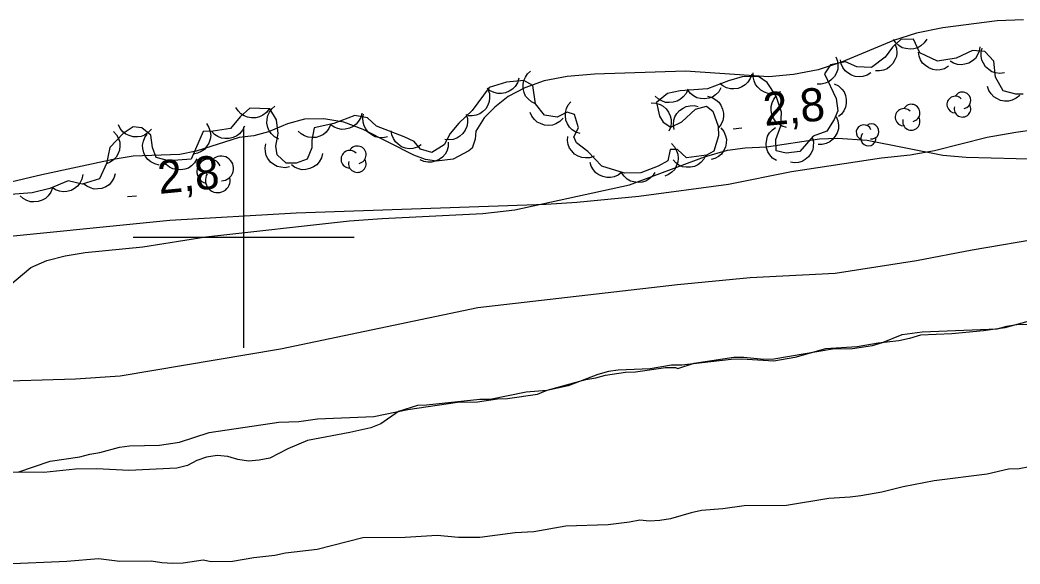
# Model space of a CAD drawing. Extents: x 336540 to 340074, y 5572036 to 5573747.
# Drawn here: x 337179.8 to 337270.2, y 5572370.4 to 5572419.7 of the extents above; entities that cross this region are included whole.
import ezdxf

# ---------------------------------------------------------------- set-up
doc = ezdxf.new("R2010")
doc.units = 0
for name, color, linetype in [('Niveau 2', 7, 'Continuous'), ('Niveau 22', 7, 'Continuous'), ('Niveau 3', 7, 'Continuous'), ('Niveau 4', 7, 'Continuous'), ('Niveau 44', 7, 'Continuous'), ('Niveau 61', 7, 'Continuous')]:
    doc.layers.add(name, color=color, linetype=linetype)

msp = doc.modelspace()

# ---------------------------------------------------------------- linework, layer by layer
at = {"layer": 'Niveau 2'}
for points in [[(337270.55, 5572419.67), (337268.17, 5572419.59), (337263.26, 5572418.95), (337260.87, 5572418.47), (337258.78, 5572417.82), (337254.08, 5572415.85), (337251.97, 5572415.17), (337249.75, 5572414.73), (337247.5, 5572414.54), (337239.96, 5572415.04), (337231.75, 5572414.76), (337229.26, 5572414.56), (337227.17, 5572414.16), (337225.43, 5572413.54), (337223.94, 5572412.73), (337222.72, 5572411.79), (337221.75, 5572410.81), (337221, 5572409.61), (337220.93, 5572408.87), (337220.66, 5572408.08), (337220.38, 5572407.83), (337218.95, 5572407.08), (337217.43, 5572406.89), (337216.44, 5572407.05)], [(337216.44, 5572407.05), (337215.4, 5572407.44), (337210.8, 5572409.76), (337209.07, 5572410.42), (337207.26, 5572410.72), (337205.49, 5572410.69), (337203.95, 5572410.27), (337202.26, 5572409.55), (337200.93, 5572409.19), (337199.6, 5572409.03), (337195.69, 5572407.8), (337194.23, 5572407.51), (337190, 5572407.34), (337188.19, 5572407.04), (337181.73, 5572405.66), (337178.42, 5572404.86)], [(337178.86, 5572395.68), (337180.73, 5572397.26), (337182.19, 5572397.9), (337183.84, 5572398.32), (337185.67, 5572398.64), (337190.89, 5572399.14), (337196.57, 5572400.03), (337209.57, 5572401.48), (337212.54, 5572401.71), (337221.63, 5572402.15), (337224.53, 5572402.5), (337234.91, 5572404.75), (337241.7, 5572407.28), (337243.76, 5572407.88), (337245.38, 5572408.09), (337247.31, 5572408.18), (337252.08, 5572408.9), (337253.73, 5572408.96), (337256.41, 5572408.78), (337263.25, 5572407.42), (337265.36, 5572407.26), (337272.15, 5572407.07)], [(337272.64, 5572399.98), (337265.89, 5572398.85), (337260.88, 5572397.88), (337253.5, 5572396.71), (337245.82, 5572396.34), (337239.24, 5572395.7), (337221.18, 5572393.61), (337203.34, 5572389.87), (337188.82, 5572387.42), (337184.79, 5572387.16), (337176.69, 5572386.91)], [(337271.61, 5572392.56), (337268.85, 5572391.82), (337266.94, 5572391.55), (337264.06, 5572391.26), (337261.24, 5572391.14), (337260.23, 5572390.83), (337259.27, 5572390.64), (337257.41, 5572390.43), (337255.49, 5572390.1), (337252.62, 5572389.92), (337249.86, 5572389.13), (337247.95, 5572388.8), (337245.06, 5572388.96), (337244.1, 5572388.94), (337239.65, 5572388.44), (337238.69, 5572388.42), (337236.77, 5572388.09), (337233.89, 5572387.97), (337232.99, 5572387.84), (337232.04, 5572387.59), (337229.35, 5572386.57), (337227.43, 5572386.13), (337225.57, 5572385.97), (337222.31, 5572385.33), (337221.35, 5572385.31), (337216.55, 5572384.81), (337215.71, 5572384.79), (337214.02, 5572384.24), (337212.41, 5572383.13)], [(337212.41, 5572383.13), (337211.51, 5572382.77), (337209.6, 5572382.33), (337205.77, 5572381.62), (337203.98, 5572380.85), (337202.36, 5572380.02), (337201.4, 5572379.83), (337200.45, 5572379.75), (337199.48, 5572379.9), (337198.57, 5572380.16), (337197.61, 5572380.25), (337196.65, 5572380.11), (337195.75, 5572379.81), (337194.91, 5572379.34), (337193.96, 5572379.09), (337189.61, 5572378.88), (337186.73, 5572379.04), (337184.8, 5572379), (337181.93, 5572378.71), (337179.04, 5572378.75)], [(337271.1, 5572379.22), (337270.14, 5572379.03), (337269.18, 5572379.01), (337267.27, 5572378.57), (337262.47, 5572377.95), (337259.66, 5572377.43), (337257.74, 5572376.93), (337255.83, 5572376.61), (337254.87, 5572376.47), (337252.95, 5572376.37), (337249.12, 5572375.72), (337245.27, 5572375.69), (337243.35, 5572375.42), (337241.43, 5572375.26), (337240.47, 5572375.07), (337238.62, 5572374.52), (337237.66, 5572374.38), (337236.7, 5572374.31), (337235.85, 5572374.4), (337234.89, 5572374.21), (337232.97, 5572373.99), (337229.13, 5572373.85), (337226.26, 5572373.33), (337224.56, 5572373.24), (337221.35, 5572372.82), (337219.42, 5572372.84), (337217.5, 5572373.02), (337214.61, 5572372.84), (337210.77, 5572372.81), (337206.66, 5572371.75), (337203.79, 5572371.41), (337202.83, 5572371.21), (337200.91, 5572371), (337198.99, 5572370.67), (337197.07, 5572370.63), (337196.33, 5572370.78), (337194.53, 5572370.52), (337193.57, 5572370.49), (337192.6, 5572370.53), (337191.64, 5572370.68), (337188.81, 5572370.67), (337186.88, 5572370.91), (337184, 5572370.67), (337178.41, 5572370.43)]]:
    msp.add_lwpolyline(points, dxfattribs=at)
at = {"layer": 'Niveau 22'}
msp.add_lwpolyline([(337275.02, 5572410.21), (337269.84, 5572409.49), (337267.27, 5572409.03), (337262.51, 5572407.82), (337260.29, 5572407.44), (337257.71, 5572407.16), (337249.57, 5572405.94), (337243.85, 5572404.79), (337235.76, 5572403.68), (337230.13, 5572403.14), (337227.37, 5572402.96), (337204.74, 5572402.18), (337193.31, 5572401.51), (337175.54, 5572399.73), (337170.43, 5572399.01), (337156.29, 5572396.41), (337153.57, 5572396.1), (337151.34, 5572395.69)], dxfattribs=at)
at = {"layer": 'Niveau 3'}
for p, q in [((337244.27, 5572409.83), (337245.07, 5572409.91)), ((337189.49, 5572403.68), (337190.29, 5572403.76))]:
    msp.add_line(p, q, dxfattribs=at)
at = {"layer": 'Niveau 4'}
for points in [[(337186.98, 5572380.51), (337188.78, 5572381), (337189.68, 5572381.14), (337192.39, 5572381.2), (337194.2, 5572381.47), (337196.89, 5572382.32), (337203.18, 5572383.27), (337204.98, 5572383.32), (337206.67, 5572383.58), (337211.78, 5572383.79), (337214.84, 5572384.4), (337219.35, 5572385.07), (337221.15, 5572385.11), (337222.96, 5572385.38), (337223.86, 5572385.4), (337226.57, 5572385.8), (337227.46, 5572386.16), (337230.94, 5572387.14), (337231.85, 5572387.28), (337232.74, 5572387.52), (337234.55, 5572387.79), (337235.45, 5572387.81), (337238.16, 5572388.21), (337239.06, 5572388.23), (337239.29, 5572388.12), (337240.75, 5572388.61), (337244.35, 5572389.14), (337245.26, 5572389.16), (337247.07, 5572388.98), (337247.97, 5572389), (337253.27, 5572389.91), (337255.07, 5572389.95), (337256.88, 5572390.22), (337257.78, 5572390.47), (337259.57, 5572391.19), (337261.37, 5572391.45), (337268.15, 5572391.72), (337269.05, 5572391.97), (337269.95, 5572392.1), (337274.47, 5572392.2)], [(337179.58, 5572378.74), (337182.48, 5572379.73), (337185.18, 5572380.13), (337186.08, 5572380.38), (337186.98, 5572380.51)]]:
    msp.add_lwpolyline(points, dxfattribs=at)
at = {"layer": 'Niveau 44'}
for points in [[(337270.52, 5572412.96), (337269.85, 5572412.95), (337268.71, 5572413.26), (337268.01, 5572414.48), (337267.86, 5572415.95), (337267.05, 5572416.83), (337265.92, 5572416.92), (337264.47, 5572416.21), (337262.78, 5572415.94), (337261.18, 5572416.7), (337260.59, 5572417.92), (337259.46, 5572417.9), (337258.69, 5572417.2)], [(337261.8, 5572417.94), (337261.57, 5572417.59), (337261.26, 5572417.33), (337260.98, 5572417.15), (337260.64, 5572417.06), (337260.28, 5572417.02), (337259.9, 5572417.08), (337259.58, 5572417.16), (337259.28, 5572417.35), (337259.01, 5572417.59), (337258.8, 5572417.89)], [(337258.69, 5572417.2), (337258.03, 5572416.29), (337256.81, 5572415.36), (337255.46, 5572415.44), (337254.43, 5572415.87), (337253.08, 5572415.61), (337252.53, 5572414.81), (337253.6, 5572412.57), (337253.74, 5572411.45), (337253.42, 5572410.65), (337252.76, 5572409.62), (337251.53, 5572409.14), (337250.32, 5572407.76), (337249.08, 5572407.62), (337248.18, 5572407.82), (337248.15, 5572408.84), (337248.58, 5572410.09), (337248.66, 5572411.33), (337248.18, 5572412.79), (337247.36, 5572414.01), (337246.56, 5572414.56), (337245.09, 5572414.52), (337243.86, 5572414.16), (337241.96, 5572413.44), (337239.48, 5572413.27), (337238.35, 5572413.02), (337237.36, 5572412.2), (337237.61, 5572410.97), (337237.96, 5572410.41), (337238.65, 5572409.98), (337239.65, 5572410.45), (337240.87, 5572411.61), (337241.88, 5572411.86), (337242.45, 5572411.42), (337242.93, 5572410.07), (337242.95, 5572409.17), (337242.53, 5572407.81), (337241.86, 5572407.45), (337240.06, 5572407.19), (337239.26, 5572407.96), (337238.58, 5572407.94), (337238.38, 5572406.92), (337237.49, 5572406.45), (337235.92, 5572405.85), (337234.45, 5572405.82), (337232.41, 5572406.45), (337231.13, 5572407.77), (337230.1, 5572408.54), (337229.86, 5572409.1), (337230.3, 5572409.9), (337229.93, 5572411.13), (337229.25, 5572411.34), (337228.36, 5572410.87), (337227.22, 5572411.07), (337226.41, 5572412.07), (337226.15, 5572413.75), (337225.35, 5572414.19), (337223.77, 5572414.04), (337222.2, 5572413.55), (337220.67, 5572411.48), (337219.45, 5572410.33), (337218.68, 5572409.41), (337218.14, 5572408.38), (337217.03, 5572407.68), (337216.01, 5572407.99), (337215.43, 5572408.66), (337214.51, 5572409.09), (337212.01, 5572410.05), (337211.2, 5572410.82), (337210.07, 5572411.02), (337208.17, 5572410.3), (337206.37, 5572409.92), (337206.17, 5572408.78), (337206.18, 5572408.11), (337205.75, 5572407.08), (337204.75, 5572406.72), (337203.84, 5572406.7), (337203.04, 5572407.47), (337202.91, 5572408.26), (337203.11, 5572409.39), (337202.97, 5572410.63), (337202.38, 5572411.63), (337200.57, 5572411.7), (337199.69, 5572410.89), (337198.81, 5572409.86), (337197.23, 5572409.6), (337196.33, 5572409.58), (337195.26, 5572407.07), (337193.23, 5572406.91), (337192.09, 5572407.22), (337191.74, 5572408.12), (337191.6, 5572409.24), (337190.79, 5572409.9), (337190, 5572410), (337189.11, 5572409.41), (337187.9, 5572408.14), (337187.59, 5572406.67), (337186.95, 5572405.3), (337185.38, 5572404.81), (337184.13, 5572405.12), (337182.45, 5572404.41)], [(337258.91, 5572417.51), (337259.06, 5572417.12), (337259.08, 5572416.71), (337259.05, 5572416.38), (337258.92, 5572416.05), (337258.73, 5572415.74), (337258.46, 5572415.47), (337258.21, 5572415.26), (337257.88, 5572415.14), (337257.51, 5572415.07), (337257.15, 5572415.08)], [(337266.6, 5572417.25), (337266.54, 5572416.84), (337266.37, 5572416.47), (337266.19, 5572416.19), (337265.93, 5572415.96), (337265.61, 5572415.77), (337265.24, 5572415.66), (337264.92, 5572415.6), (337264.57, 5572415.65), (337264.22, 5572415.76), (337263.91, 5572415.93)], [(337268.83, 5572414.9), (337268.41, 5572414.84), (337268.01, 5572414.9), (337267.69, 5572414.99), (337267.4, 5572415.18), (337267.12, 5572415.43), (337266.92, 5572415.75), (337266.77, 5572416.04), (337266.71, 5572416.39), (337266.71, 5572416.76), (337266.8, 5572417.11)], [(337253.58, 5572416.34), (337253.73, 5572415.95), (337253.76, 5572415.54), (337253.75, 5572415.21), (337253.63, 5572414.88), (337253.45, 5572414.56), (337253.18, 5572414.29), (337252.93, 5572414.08), (337252.6, 5572413.94), (337252.24, 5572413.86), (337251.88, 5572413.87)], [(337256.74, 5572414.9), (337256.39, 5572414.67), (337256, 5572414.56), (337255.68, 5572414.51), (337255.33, 5572414.56), (337254.98, 5572414.67), (337254.65, 5572414.88), (337254.4, 5572415.08), (337254.2, 5572415.37), (337254.05, 5572415.71), (337253.98, 5572416.06)], [(337263.76, 5572415.48), (337263.4, 5572415.26), (337263, 5572415.17), (337262.68, 5572415.13), (337262.33, 5572415.2), (337261.98, 5572415.33), (337261.67, 5572415.55), (337261.42, 5572415.76), (337261.24, 5572416.06), (337261.1, 5572416.41), (337261.05, 5572416.76)], [(337224.9, 5572414.39), (337224.78, 5572413.99), (337224.55, 5572413.65), (337224.33, 5572413.4), (337224.03, 5572413.22), (337223.69, 5572413.08), (337223.31, 5572413.03), (337222.99, 5572413.02), (337222.65, 5572413.11), (337222.31, 5572413.27), (337222.03, 5572413.5)], [(337226.41, 5572412.09), (337226.03, 5572412.27), (337225.73, 5572412.54), (337225.51, 5572412.79), (337225.37, 5572413.12), (337225.29, 5572413.47), (337225.29, 5572413.86), (337225.33, 5572414.18), (337225.48, 5572414.5), (337225.68, 5572414.81), (337225.95, 5572415.05)], [(337245.96, 5572414.78), (337245.83, 5572414.38), (337245.6, 5572414.04), (337245.38, 5572413.8), (337245.08, 5572413.62), (337244.74, 5572413.48), (337244.35, 5572413.44), (337244.03, 5572413.43), (337243.69, 5572413.54), (337243.36, 5572413.7), (337243.08, 5572413.93)], [(337248.57, 5572413.18), (337248.18, 5572413.03), (337247.77, 5572412.99), (337247.44, 5572413.01), (337247.11, 5572413.13), (337246.79, 5572413.31), (337246.52, 5572413.58), (337246.31, 5572413.83), (337246.18, 5572414.16), (337246.09, 5572414.52), (337246.1, 5572414.88)], [(337222.1, 5572413.41), (337222.23, 5572413.02), (337222.25, 5572412.61), (337222.22, 5572412.28), (337222.09, 5572411.95), (337221.9, 5572411.64), (337221.62, 5572411.37), (337221.37, 5572411.17), (337221.04, 5572411.05), (337220.67, 5572410.98), (337220.31, 5572411)], [(337240.17, 5572413.42), (337240.02, 5572413.03), (337239.76, 5572412.72), (337239.53, 5572412.49), (337239.21, 5572412.33), (337238.86, 5572412.22), (337238.48, 5572412.2), (337238.15, 5572412.21), (337237.82, 5572412.34), (337237.5, 5572412.53), (337237.24, 5572412.77)], [(337243.18, 5572413.52), (337242.97, 5572413.16), (337242.67, 5572412.89), (337242.4, 5572412.69), (337242.07, 5572412.58), (337241.7, 5572412.52), (337241.32, 5572412.56), (337241, 5572412.63), (337240.7, 5572412.8), (337240.41, 5572413.03), (337240.19, 5572413.32)], [(337253.43, 5572413.9), (337253.81, 5572413.71), (337254.1, 5572413.42), (337254.31, 5572413.17), (337254.44, 5572412.84), (337254.51, 5572412.48), (337254.5, 5572412.1), (337254.45, 5572411.77), (337254.29, 5572411.46), (337254.08, 5572411.16), (337253.81, 5572410.92)], [(337270.2, 5572412.85), (337269.88, 5572412.58), (337269.51, 5572412.42), (337269.19, 5572412.33), (337268.84, 5572412.33), (337268.48, 5572412.39), (337268.13, 5572412.56), (337267.85, 5572412.72), (337267.62, 5572412.99), (337267.42, 5572413.3), (337267.3, 5572413.64)], [(337241.97, 5572412.77), (337242.38, 5572412.66), (337242.72, 5572412.45), (337242.98, 5572412.24), (337243.18, 5572411.95), (337243.33, 5572411.61), (337243.4, 5572411.24), (337243.42, 5572410.91), (337243.34, 5572410.57), (337243.19, 5572410.23), (337242.98, 5572409.94)], [(337249.12, 5572409.94), (337248.71, 5572410.06), (337248.37, 5572410.28), (337248.12, 5572410.49), (337247.93, 5572410.79), (337247.78, 5572411.13), (337247.73, 5572411.51), (337247.71, 5572411.83), (337247.8, 5572412.17), (337247.96, 5572412.51), (337248.18, 5572412.79)], [(337202.3, 5572411.63), (337202.05, 5572411.3), (337201.72, 5572411.05), (337201.44, 5572410.89), (337201.09, 5572410.82), (337200.72, 5572410.8), (337200.35, 5572410.88), (337200.04, 5572410.98), (337199.75, 5572411.18), (337199.49, 5572411.44), (337199.3, 5572411.75)], [(337203.17, 5572408.89), (337202.8, 5572409.08), (337202.51, 5572409.36), (337202.3, 5572409.63), (337202.18, 5572409.95), (337202.1, 5572410.32), (337202.13, 5572410.7), (337202.18, 5572411.02), (337202.34, 5572411.33), (337202.56, 5572411.63), (337202.83, 5572411.87)], [(337230.45, 5572409.39), (337230.05, 5572409.51), (337229.72, 5572409.74), (337229.47, 5572409.96), (337229.29, 5572410.26), (337229.15, 5572410.61), (337229.1, 5572410.99), (337229.1, 5572411.31), (337229.2, 5572411.65), (337229.36, 5572411.98), (337229.59, 5572412.26)], [(337236.87, 5572412.16), (337237.28, 5572412.15), (337237.67, 5572412.01), (337237.96, 5572411.87), (337238.22, 5572411.63), (337238.44, 5572411.33), (337238.59, 5572410.98), (337238.68, 5572410.66), (337238.67, 5572410.31), (337238.6, 5572409.95), (337238.46, 5572409.62)], [(337238.94, 5572409.77), (337238.87, 5572410.18), (337238.92, 5572410.59), (337239.01, 5572410.91), (337239.19, 5572411.21), (337239.44, 5572411.48), (337239.75, 5572411.7), (337240.04, 5572411.85), (337240.39, 5572411.91), (337240.76, 5572411.92), (337241.11, 5572411.84)], [(337210.69, 5572411.25), (337210.59, 5572410.85), (337210.39, 5572410.5), (337210.18, 5572410.24), (337209.9, 5572410.03), (337209.57, 5572409.87), (337209.19, 5572409.8), (337208.86, 5572409.77), (337208.52, 5572409.84), (337208.18, 5572409.98), (337207.88, 5572410.19)], [(337213.02, 5572409.09), (337212.61, 5572409), (337212.21, 5572409.03), (337211.89, 5572409.1), (337211.58, 5572409.27), (337211.29, 5572409.5), (337211.06, 5572409.81), (337210.89, 5572410.09), (337210.81, 5572410.43), (337210.79, 5572410.8), (337210.85, 5572411.16)], [(337220.14, 5572411.15), (337220.26, 5572410.75), (337220.25, 5572410.35), (337220.2, 5572410.02), (337220.05, 5572409.7), (337219.84, 5572409.4), (337219.55, 5572409.15), (337219.28, 5572408.97), (337218.94, 5572408.86), (337218.57, 5572408.82), (337218.21, 5572408.85)], [(337228.89, 5572410.78), (337228.6, 5572410.48), (337228.24, 5572410.28), (337227.93, 5572410.16), (337227.58, 5572410.13), (337227.22, 5572410.16), (337226.85, 5572410.29), (337226.56, 5572410.43), (337226.3, 5572410.67), (337226.08, 5572410.97), (337225.93, 5572411.3)], [(337253.6, 5572410.92), (337253.76, 5572410.54), (337253.81, 5572410.14), (337253.8, 5572409.81), (337253.69, 5572409.47), (337253.52, 5572409.14), (337253.26, 5572408.86), (337253.02, 5572408.64), (337252.7, 5572408.5), (337252.34, 5572408.41), (337251.98, 5572408.4)], [(337191.65, 5572409.79), (337191.37, 5572409.48), (337191.03, 5572409.26), (337190.73, 5572409.13), (337190.38, 5572409.08), (337190.01, 5572409.1), (337189.64, 5572409.21), (337189.34, 5572409.33), (337189.07, 5572409.56), (337188.84, 5572409.85), (337188.67, 5572410.17)], [(337196.64, 5572410.3), (337196.86, 5572409.95), (337196.97, 5572409.56), (337197.02, 5572409.23), (337196.97, 5572408.88), (337196.86, 5572408.53), (337196.65, 5572408.21), (337196.45, 5572407.95), (337196.15, 5572407.76), (337195.81, 5572407.61), (337195.46, 5572407.54)], [(337200.07, 5572410.07), (337199.9, 5572409.69), (337199.63, 5572409.38), (337199.38, 5572409.17), (337199.06, 5572409.02), (337198.7, 5572408.93), (337198.31, 5572408.94), (337197.99, 5572408.97), (337197.67, 5572409.11), (337197.36, 5572409.32), (337197.11, 5572409.58)], [(337207.87, 5572410.24), (337207.71, 5572409.85), (337207.46, 5572409.53), (337207.22, 5572409.31), (337206.9, 5572409.15), (337206.55, 5572409.04), (337206.16, 5572409.03), (337205.84, 5572409.05), (337205.51, 5572409.18), (337205.19, 5572409.37), (337204.93, 5572409.62)], [(337243.17, 5572409.9), (337243.44, 5572409.57), (337243.59, 5572409.19), (337243.67, 5572408.87), (337243.65, 5572408.52), (337243.58, 5572408.16), (337243.4, 5572407.82), (337243.23, 5572407.54), (337242.95, 5572407.32), (337242.63, 5572407.14), (337242.29, 5572407.03)], [(337248.21, 5572406.95), (337247.85, 5572407.17), (337247.59, 5572407.48), (337247.41, 5572407.75), (337247.31, 5572408.09), (337247.26, 5572408.46), (337247.32, 5572408.84), (337247.4, 5572409.15), (337247.58, 5572409.45), (337247.83, 5572409.73), (337248.12, 5572409.94)], [(337188.21, 5572409.59), (337188.5, 5572409.29), (337188.68, 5572408.93), (337188.79, 5572408.62), (337188.81, 5572408.27), (337188.77, 5572407.9), (337188.62, 5572407.54), (337188.47, 5572407.25), (337188.22, 5572407.01), (337187.92, 5572406.79), (337187.59, 5572406.66)], [(337192.35, 5572406.54), (337191.95, 5572406.64), (337191.59, 5572406.84), (337191.33, 5572407.04), (337191.12, 5572407.32), (337190.96, 5572407.65), (337190.88, 5572408.03), (337190.85, 5572408.35), (337190.93, 5572408.7), (337191.06, 5572409.04), (337191.27, 5572409.34)], [(337216.07, 5572408.36), (337215.71, 5572408.15), (337215.31, 5572408.05), (337214.98, 5572408.01), (337214.64, 5572408.08), (337214.29, 5572408.2), (337213.98, 5572408.42), (337213.73, 5572408.63), (337213.55, 5572408.93), (337213.41, 5572409.28), (337213.35, 5572409.63)], [(337231.71, 5572407.34), (337231.32, 5572407.2), (337230.91, 5572407.18), (337230.58, 5572407.21), (337230.25, 5572407.35), (337229.94, 5572407.54), (337229.68, 5572407.82), (337229.48, 5572408.08), (337229.36, 5572408.41), (337229.29, 5572408.77), (337229.31, 5572409.13)], [(337251.44, 5572409.04), (337251.55, 5572408.64), (337251.53, 5572408.23), (337251.48, 5572407.91), (337251.32, 5572407.59), (337251.1, 5572407.29), (337250.81, 5572407.05), (337250.53, 5572406.87), (337250.19, 5572406.78), (337249.82, 5572406.74), (337249.47, 5572406.79)], [(337204.16, 5572406.39), (337203.76, 5572406.3), (337203.35, 5572406.34), (337203.03, 5572406.41), (337202.72, 5572406.58), (337202.43, 5572406.81), (337202.2, 5572407.12), (337202.04, 5572407.4), (337201.96, 5572407.74), (337201.94, 5572408.11), (337202, 5572408.47)], [(337218.51, 5572408.61), (337218.5, 5572408.2), (337218.37, 5572407.81), (337218.22, 5572407.52), (337217.98, 5572407.26), (337217.69, 5572407.03), (337217.33, 5572406.89), (337217.02, 5572406.79), (337216.67, 5572406.8), (337216.3, 5572406.87), (337215.97, 5572407.01)], [(337238.69, 5572408.48), (337238.98, 5572408.19), (337239.17, 5572407.83), (337239.29, 5572407.52), (337239.31, 5572407.17), (337239.27, 5572406.8), (337239.13, 5572406.44), (337238.99, 5572406.15), (337238.74, 5572405.9), (337238.44, 5572405.68), (337238.11, 5572405.54)], [(337195.77, 5572407.11), (337195.56, 5572406.75), (337195.27, 5572406.47), (337195, 5572406.27), (337194.67, 5572406.16), (337194.3, 5572406.1), (337193.92, 5572406.13), (337193.6, 5572406.19), (337193.29, 5572406.36), (337193, 5572406.59), (337192.78, 5572406.87)], [(337207.14, 5572407.58), (337207.04, 5572407.18), (337206.83, 5572406.83), (337206.62, 5572406.57), (337206.33, 5572406.37), (337205.99, 5572406.22), (337205.62, 5572406.15), (337205.29, 5572406.12), (337204.95, 5572406.21), (337204.61, 5572406.35), (337204.32, 5572406.56)], [(337241.81, 5572407.44), (337241.62, 5572407.07), (337241.35, 5572406.77), (337241.09, 5572406.56), (337240.77, 5572406.42), (337240.41, 5572406.34), (337240.03, 5572406.34), (337239.7, 5572406.39), (337239.38, 5572406.54), (337239.08, 5572406.75), (337238.84, 5572407.01)], [(337234.21, 5572405.89), (337233.89, 5572405.63), (337233.51, 5572405.48), (337233.19, 5572405.4), (337232.84, 5572405.41), (337232.48, 5572405.49), (337232.13, 5572405.66), (337231.86, 5572405.84), (337231.64, 5572406.11), (337231.45, 5572406.43), (337231.35, 5572406.78)], [(337185.45, 5572405.68), (337185.37, 5572405.27), (337185.18, 5572404.91), (337184.98, 5572404.64), (337184.71, 5572404.43), (337184.38, 5572404.25), (337184.01, 5572404.16), (337183.68, 5572404.12), (337183.34, 5572404.19), (337182.99, 5572404.31), (337182.68, 5572404.51)], [(337188.38, 5572405.75), (337188.26, 5572405.35), (337188.03, 5572405.01), (337187.82, 5572404.76), (337187.52, 5572404.57), (337187.18, 5572404.43), (337186.8, 5572404.38), (337186.47, 5572404.37), (337186.13, 5572404.47), (337185.8, 5572404.63), (337185.52, 5572404.85)], [(337237.2, 5572405.88), (337236.97, 5572405.53), (337236.66, 5572405.26), (337236.38, 5572405.09), (337236.05, 5572404.99), (337235.68, 5572404.95), (337235.3, 5572405.01), (337234.98, 5572405.09), (337234.69, 5572405.27), (337234.41, 5572405.52), (337234.2, 5572405.81)], [(337182.45, 5572404.41), (337180.88, 5572404.03), (337176.94, 5572403.72)], [(337182.7, 5572404.47), (337182.55, 5572404.08), (337182.3, 5572403.76), (337182.07, 5572403.52), (337181.76, 5572403.35), (337181.41, 5572403.24), (337181.03, 5572403.21), (337180.7, 5572403.22), (337180.37, 5572403.34), (337180.05, 5572403.52), (337179.78, 5572403.76)]]:
    msp.add_lwpolyline(points, dxfattribs=at)
for centre, radius, start, end in [((337264.376, 5572412.017), 0.755, 44.11537, 269.80396), ((337265.025, 5572412.395), 0.755, 282.26917, 149.72626), ((337259.725, 5572410.868), 0.781, 44.11537, 269.80396), ((337260.396, 5572411.258), 0.781, 282.26917, 149.72626), ((337265.025, 5572411.64), 0.755, 166.93686, 29.62123), ((337260.396, 5572410.477), 0.781, 166.93686, 29.62123), ((337256.1, 5572409.5), 0.685, 19.28537, 246.74245), ((337256.78, 5572409.584), 0.685, 263.95306, 126.63741), ((337256.512, 5572408.957), 0.685, 141.13156, 6.82015), ((337210.282, 5572407.466), 0.796, 282.26917, 149.72626), ((337196.88, 5572405.965), 1.12, 26.04559, 253.50267), ((337197.968, 5572406.232), 1.12, 270.71328, 133.39764), ((337209.598, 5572407.068), 0.796, 44.11537, 269.80396), ((337210.282, 5572406.67), 0.796, 166.93686, 29.62123), ((337197.653, 5572405.163), 1.12, 147.89178, 13.58038)]:
    msp.add_arc(centre, radius, start, end, dxfattribs=at)
at = {"layer": 'Niveau 61'}
for points in [[(337200, 5572390), (337200, 5572410)], [(337190, 5572400), (337210, 5572400)]]:
    msp.add_lwpolyline(points, dxfattribs=at)

# ---------------------------------------------------------------- texts
at = {"layer": 'Niveau 3'}
for p in [(337247.14, 5572410.07), (337192.36, 5572403.92)]:
    msp.add_text('2,8    ', height=3, rotation=5.5424, dxfattribs=at).set_placement(p)

doc.saveas('drawing.dxf')
